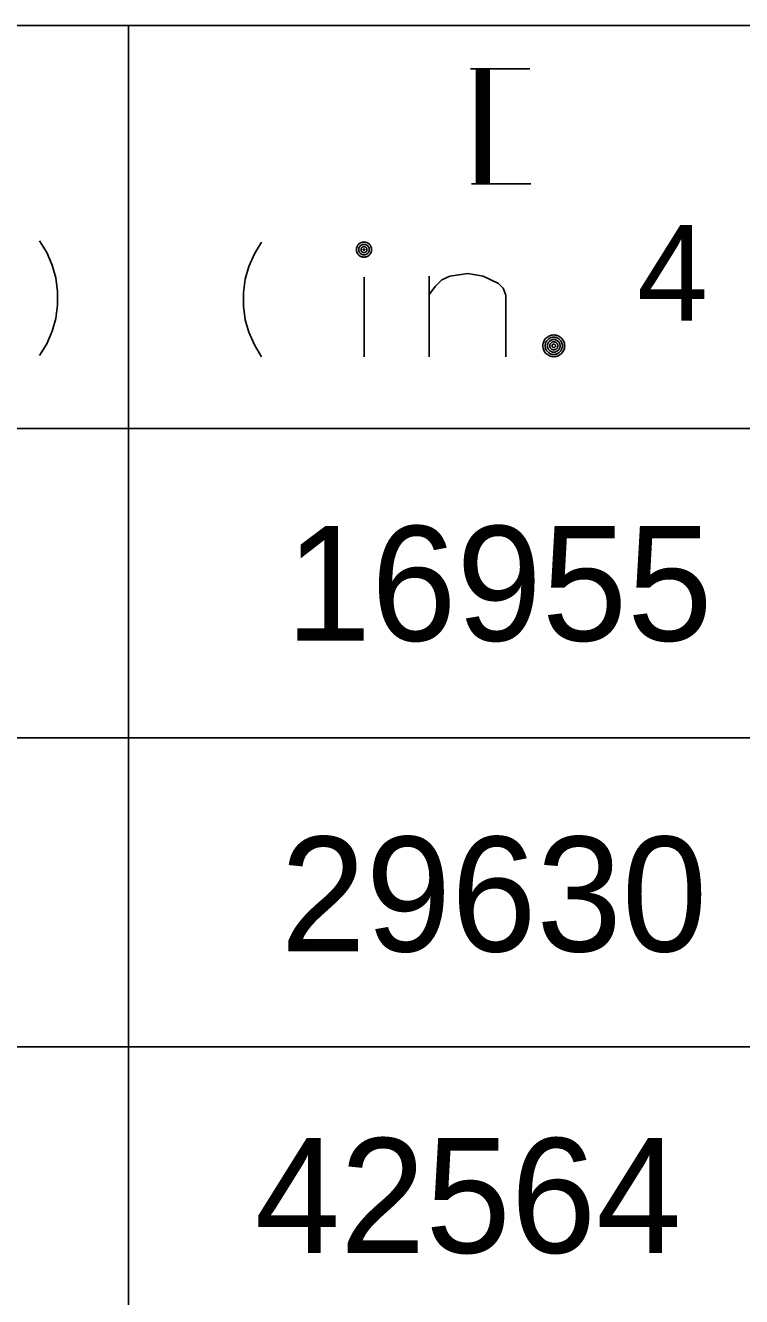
# Model space of a CAD drawing. Extents: x 635698 to 639877, y 296617 to 300175.
# Drawn here: x 639104.56 to 639123.29, y 299619.36 to 299652.6 of the extents above; entities that cross this region are included whole.
import ezdxf

# ---------------------------------------------------------------- set-up
doc = ezdxf.new("R2010")
doc.units = 0
for name, color, linetype in [('1', 7, 'Continuous'), ('2', 7, 'Continuous'), ('3', 7, 'Continuous')]:
    doc.layers.add(name, color=color, linetype=linetype)

msp = doc.modelspace()

# ---------------------------------------------------------------- linework, layer by layer
at = {"layer": '1'}
for p, q in [((639161.182, 299652.6), (639036.735, 299652.6)), ((639107.25, 299652.6), (639107.25, 299528.889)), ((639161.182, 299642.058), (639036.737, 299642.058)), ((639161.182, 299633.973), (639036.737, 299633.973)), ((639161.172, 299625.888), (639036.736, 299625.888)), ((639161.182, 299625.888), (639036.737, 299625.888))]:
    msp.add_line(p, q, dxfattribs=at)
at = {"layer": '3'}
for p, q in [((639116.196, 299651.465), (639117.75, 299651.465)), ((639116.226, 299648.46), (639117.779, 299648.46))]:
    msp.add_line(p, q, dxfattribs=at)
for points in [[(639104.929, 299643.965), (639105.118, 299644.273), (639105.26, 299644.603), (639105.354, 299644.934), (639105.401, 299645.288), (639105.401, 299645.643), (639105.354, 299645.997), (639105.26, 299646.328), (639105.118, 299646.658), (639104.929, 299646.965)], [(639110.734, 299643.936), (639110.545, 299644.243), (639110.404, 299644.574), (639110.309, 299644.904), (639110.262, 299645.259), (639110.262, 299645.613), (639110.309, 299645.968), (639110.404, 299646.298), (639110.545, 299646.629), (639110.734, 299646.936)], [(639113.61, 299646.738), (639113.609, 299646.758), (639113.606, 299646.779), (639113.601, 299646.799), (639113.593, 299646.819), (639113.584, 299646.837), (639113.573, 299646.854), (639113.559, 299646.871), (639113.545, 299646.885), (639113.529, 299646.898), (639113.511, 299646.909), (639113.493, 299646.919), (639113.474, 299646.926), (639113.454, 299646.932), (639113.433, 299646.935), (639113.413, 299646.936), (639113.392, 299646.935), (639113.371, 299646.932), (639113.351, 299646.926), (639113.332, 299646.919), (639113.313, 299646.909), (639113.296, 299646.898), (639113.28, 299646.885), (639113.265, 299646.871), (639113.252, 299646.854), (639113.241, 299646.837), (639113.232, 299646.819), (639113.224, 299646.799), (639113.219, 299646.779), (639113.216, 299646.758), (639113.214, 299646.738), (639113.216, 299646.717), (639113.219, 299646.697), (639113.224, 299646.677), (639113.232, 299646.657), (639113.241, 299646.639), (639113.252, 299646.622), (639113.265, 299646.605), (639113.28, 299646.591), (639113.296, 299646.578), (639113.313, 299646.567), (639113.332, 299646.557), (639113.351, 299646.55), (639113.371, 299646.544), (639113.392, 299646.541), (639113.413, 299646.54), (639113.433, 299646.541), (639113.454, 299646.544), (639113.474, 299646.55), (639113.493, 299646.557), (639113.511, 299646.567), (639113.529, 299646.578), (639113.545, 299646.591), (639113.56, 299646.605), (639113.573, 299646.622), (639113.584, 299646.639), (639113.593, 299646.657), (639113.601, 299646.677), (639113.606, 299646.697), (639113.609, 299646.717), (639113.61, 299646.738)], [(639113.551, 299646.738), (639113.55, 299646.752), (639113.547, 299646.767), (639113.544, 299646.78), (639113.539, 299646.794), (639113.532, 299646.807), (639113.524, 299646.819), (639113.515, 299646.83), (639113.505, 299646.841), (639113.493, 299646.85), (639113.481, 299646.857), (639113.469, 299646.864), (639113.455, 299646.869), (639113.441, 299646.873), (639113.427, 299646.875), (639113.413, 299646.876), (639113.398, 299646.875), (639113.384, 299646.873), (639113.37, 299646.869), (639113.356, 299646.864), (639113.343, 299646.857), (639113.331, 299646.85), (639113.32, 299646.841), (639113.31, 299646.83), (639113.301, 299646.819), (639113.293, 299646.807), (639113.287, 299646.794), (639113.281, 299646.78), (639113.277, 299646.767), (639113.275, 299646.752), (639113.274, 299646.738), (639113.275, 299646.723), (639113.277, 299646.709), (639113.281, 299646.695), (639113.287, 299646.682), (639113.293, 299646.669), (639113.301, 299646.657), (639113.31, 299646.646), (639113.32, 299646.635), (639113.331, 299646.626), (639113.343, 299646.619), (639113.356, 299646.612), (639113.37, 299646.607), (639113.384, 299646.603), (639113.398, 299646.601), (639113.413, 299646.6), (639113.427, 299646.601), (639113.441, 299646.603), (639113.455, 299646.607), (639113.469, 299646.612), (639113.481, 299646.619), (639113.493, 299646.626), (639113.505, 299646.635), (639113.515, 299646.646), (639113.524, 299646.657), (639113.532, 299646.669), (639113.539, 299646.682), (639113.544, 299646.695), (639113.547, 299646.709), (639113.55, 299646.723), (639113.551, 299646.738)], [(639113.491, 299646.738), (639113.49, 299646.746), (639113.489, 299646.754), (639113.487, 299646.762), (639113.484, 299646.769), (639113.48, 299646.777), (639113.476, 299646.784), (639113.47, 299646.79), (639113.465, 299646.796), (639113.458, 299646.801), (639113.451, 299646.805), (639113.444, 299646.809), (639113.437, 299646.812), (639113.429, 299646.814), (639113.421, 299646.816), (639113.413, 299646.816), (639113.404, 299646.816), (639113.396, 299646.814), (639113.388, 299646.812), (639113.381, 299646.809), (639113.373, 299646.805), (639113.367, 299646.801), (639113.36, 299646.796), (639113.354, 299646.79), (639113.349, 299646.784), (639113.345, 299646.777), (639113.341, 299646.769), (639113.338, 299646.762), (639113.336, 299646.754), (639113.335, 299646.746), (639113.335, 299646.738), (639113.335, 299646.73), (639113.336, 299646.722), (639113.338, 299646.714), (639113.341, 299646.706), (639113.345, 299646.699), (639113.349, 299646.692), (639113.354, 299646.686), (639113.36, 299646.68), (639113.367, 299646.675), (639113.373, 299646.67), (639113.381, 299646.667), (639113.388, 299646.664), (639113.396, 299646.662), (639113.404, 299646.66), (639113.413, 299646.66), (639113.421, 299646.66), (639113.429, 299646.662), (639113.437, 299646.664), (639113.444, 299646.667), (639113.451, 299646.67), (639113.458, 299646.675), (639113.465, 299646.68), (639113.47, 299646.686), (639113.476, 299646.692), (639113.48, 299646.699), (639113.484, 299646.706), (639113.487, 299646.714), (639113.489, 299646.722), (639113.49, 299646.73), (639113.491, 299646.738)], [(639113.43, 299646.738), (639113.43, 299646.74), (639113.43, 299646.742), (639113.429, 299646.743), (639113.429, 299646.745), (639113.428, 299646.747), (639113.427, 299646.749), (639113.426, 299646.75), (639113.425, 299646.751), (639113.423, 299646.753), (639113.421, 299646.753), (639113.42, 299646.754), (639113.418, 299646.755), (639113.416, 299646.756), (639113.414, 299646.756), (639113.413, 299646.756), (639113.411, 299646.756), (639113.409, 299646.756), (639113.407, 299646.755), (639113.405, 299646.754), (639113.403, 299646.753), (639113.402, 299646.753), (639113.4, 299646.751), (639113.399, 299646.75), (639113.398, 299646.749), (639113.397, 299646.747), (639113.396, 299646.745), (639113.395, 299646.743), (639113.395, 299646.742), (639113.395, 299646.74), (639113.395, 299646.738), (639113.395, 299646.736), (639113.395, 299646.734), (639113.395, 299646.732), (639113.396, 299646.731), (639113.397, 299646.729), (639113.398, 299646.727), (639113.399, 299646.726), (639113.4, 299646.724), (639113.402, 299646.723), (639113.403, 299646.722), (639113.405, 299646.721), (639113.407, 299646.721), (639113.409, 299646.72), (639113.411, 299646.72), (639113.413, 299646.72), (639113.414, 299646.72), (639113.416, 299646.72), (639113.418, 299646.721), (639113.42, 299646.721), (639113.421, 299646.722), (639113.423, 299646.723), (639113.425, 299646.724), (639113.426, 299646.726), (639113.427, 299646.727), (639113.428, 299646.729), (639113.429, 299646.731), (639113.429, 299646.732), (639113.43, 299646.734), (639113.43, 299646.736), (639113.43, 299646.738)], [(639113.413, 299643.936), (639113.413, 299646.015)], [(639115.114, 299645.566), (639115.279, 299645.779), (639115.444, 299645.944), (639115.657, 299646.039), (639116.129, 299646.109), (639116.531, 299646.039), (639116.933, 299645.85), (639117.051, 299645.731), (639117.122, 299645.542), (639117.122, 299643.936)], [(639115.114, 299643.936), (639115.114, 299646.039)], [(639118.66, 299644.221), (639118.659, 299644.251), (639118.654, 299644.28), (639118.646, 299644.309), (639118.635, 299644.337), (639118.622, 299644.363), (639118.605, 299644.388), (639118.587, 299644.411), (639118.566, 299644.433), (639118.542, 299644.451), (639118.518, 299644.468), (639118.491, 299644.481), (639118.463, 299644.492), (639118.434, 299644.5), (639118.405, 299644.504), (639118.375, 299644.506), (639118.345, 299644.504), (639118.316, 299644.5), (639118.287, 299644.492), (639118.259, 299644.481), (639118.233, 299644.468), (639118.207, 299644.451), (639118.184, 299644.433), (639118.163, 299644.411), (639118.144, 299644.388), (639118.128, 299644.363), (639118.115, 299644.337), (639118.104, 299644.309), (639118.096, 299644.28), (639118.092, 299644.251), (639118.09, 299644.221), (639118.092, 299644.191), (639118.096, 299644.162), (639118.104, 299644.133), (639118.115, 299644.105), (639118.128, 299644.079), (639118.144, 299644.053), (639118.163, 299644.03), (639118.184, 299644.009), (639118.207, 299643.99), (639118.233, 299643.974), (639118.259, 299643.961), (639118.287, 299643.95), (639118.316, 299643.942), (639118.345, 299643.938), (639118.375, 299643.936), (639118.405, 299643.938), (639118.434, 299643.942), (639118.463, 299643.95), (639118.491, 299643.961), (639118.518, 299643.974), (639118.542, 299643.99), (639118.566, 299644.009), (639118.587, 299644.03), (639118.605, 299644.053), (639118.622, 299644.079), (639118.635, 299644.105), (639118.646, 299644.133), (639118.654, 299644.162), (639118.659, 299644.191), (639118.66, 299644.221)], [(639118.6, 299644.221), (639118.599, 299644.244), (639118.595, 299644.268), (639118.589, 299644.291), (639118.581, 299644.313), (639118.57, 299644.333), (639118.557, 299644.353), (639118.542, 299644.372), (639118.526, 299644.388), (639118.507, 299644.403), (639118.488, 299644.416), (639118.467, 299644.426), (639118.445, 299644.435), (639118.422, 299644.441), (639118.399, 299644.445), (639118.375, 299644.446), (639118.352, 299644.445), (639118.328, 299644.441), (639118.305, 299644.435), (639118.284, 299644.426), (639118.263, 299644.416), (639118.243, 299644.403), (639118.225, 299644.388), (639118.208, 299644.372), (639118.193, 299644.353), (639118.18, 299644.333), (639118.169, 299644.313), (639118.161, 299644.291), (639118.155, 299644.268), (639118.151, 299644.244), (639118.15, 299644.221), (639118.151, 299644.198), (639118.155, 299644.174), (639118.161, 299644.151), (639118.169, 299644.129), (639118.18, 299644.109), (639118.193, 299644.089), (639118.208, 299644.07), (639118.225, 299644.054), (639118.243, 299644.039), (639118.263, 299644.026), (639118.284, 299644.015), (639118.305, 299644.007), (639118.328, 299644.001), (639118.352, 299643.997), (639118.375, 299643.996), (639118.399, 299643.997), (639118.422, 299644.001), (639118.445, 299644.007), (639118.467, 299644.015), (639118.488, 299644.026), (639118.507, 299644.039), (639118.526, 299644.054), (639118.542, 299644.07), (639118.557, 299644.089), (639118.57, 299644.109), (639118.581, 299644.129), (639118.589, 299644.151), (639118.595, 299644.174), (639118.599, 299644.198), (639118.6, 299644.221)], [(639118.54, 299644.221), (639118.539, 299644.238), (639118.536, 299644.255), (639118.532, 299644.272), (639118.526, 299644.288), (639118.518, 299644.303), (639118.508, 299644.318), (639118.498, 299644.331), (639118.485, 299644.344), (639118.472, 299644.354), (639118.457, 299644.364), (639118.442, 299644.372), (639118.426, 299644.378), (639118.409, 299644.382), (639118.392, 299644.385), (639118.375, 299644.386), (639118.358, 299644.385), (639118.341, 299644.382), (639118.324, 299644.378), (639118.308, 299644.372), (639118.292, 299644.364), (639118.278, 299644.354), (639118.264, 299644.344), (639118.252, 299644.331), (639118.241, 299644.318), (639118.232, 299644.303), (639118.224, 299644.288), (639118.218, 299644.272), (639118.214, 299644.255), (639118.211, 299644.238), (639118.21, 299644.221), (639118.211, 299644.204), (639118.214, 299644.187), (639118.218, 299644.17), (639118.224, 299644.154), (639118.232, 299644.138), (639118.241, 299644.124), (639118.252, 299644.11), (639118.264, 299644.098), (639118.278, 299644.087), (639118.292, 299644.078), (639118.308, 299644.07), (639118.324, 299644.064), (639118.341, 299644.059), (639118.358, 299644.057), (639118.375, 299644.056), (639118.392, 299644.057), (639118.409, 299644.059), (639118.426, 299644.064), (639118.442, 299644.07), (639118.457, 299644.078), (639118.472, 299644.087), (639118.485, 299644.098), (639118.498, 299644.11), (639118.508, 299644.124), (639118.518, 299644.138), (639118.526, 299644.154), (639118.532, 299644.17), (639118.536, 299644.187), (639118.539, 299644.204), (639118.54, 299644.221)], [(639118.48, 299644.221), (639118.479, 299644.232), (639118.478, 299644.243), (639118.475, 299644.253), (639118.471, 299644.263), (639118.466, 299644.273), (639118.46, 299644.283), (639118.453, 299644.291), (639118.445, 299644.299), (639118.437, 299644.306), (639118.427, 299644.312), (639118.418, 299644.317), (639118.407, 299644.321), (639118.397, 299644.324), (639118.386, 299644.325), (639118.375, 299644.326), (639118.364, 299644.325), (639118.353, 299644.324), (639118.342, 299644.321), (639118.332, 299644.317), (639118.322, 299644.312), (639118.313, 299644.306), (639118.305, 299644.299), (639118.297, 299644.291), (639118.29, 299644.283), (639118.284, 299644.273), (639118.279, 299644.263), (639118.275, 299644.253), (639118.272, 299644.243), (639118.271, 299644.232), (639118.27, 299644.221), (639118.271, 299644.21), (639118.272, 299644.199), (639118.275, 299644.188), (639118.279, 299644.178), (639118.284, 299644.168), (639118.29, 299644.159), (639118.297, 299644.151), (639118.305, 299644.143), (639118.313, 299644.136), (639118.322, 299644.13), (639118.332, 299644.125), (639118.342, 299644.121), (639118.353, 299644.118), (639118.364, 299644.117), (639118.375, 299644.116), (639118.386, 299644.117), (639118.397, 299644.118), (639118.407, 299644.121), (639118.418, 299644.125), (639118.427, 299644.13), (639118.437, 299644.136), (639118.445, 299644.143), (639118.453, 299644.151), (639118.46, 299644.159), (639118.466, 299644.168), (639118.471, 299644.178), (639118.475, 299644.188), (639118.478, 299644.199), (639118.479, 299644.21), (639118.48, 299644.221)], [(639118.42, 299644.221), (639118.42, 299644.226), (639118.419, 299644.23), (639118.418, 299644.235), (639118.416, 299644.239), (639118.414, 299644.243), (639118.411, 299644.247), (639118.408, 299644.251), (639118.405, 299644.254), (639118.401, 299644.257), (639118.397, 299644.26), (639118.393, 299644.262), (639118.389, 299644.264), (639118.384, 299644.265), (639118.38, 299644.266), (639118.375, 299644.266), (639118.37, 299644.266), (639118.366, 299644.265), (639118.361, 299644.264), (639118.357, 299644.262), (639118.352, 299644.26), (639118.349, 299644.257), (639118.345, 299644.254), (639118.341, 299644.251), (639118.338, 299644.247), (639118.336, 299644.243), (639118.334, 299644.239), (639118.332, 299644.235), (639118.331, 299644.23), (639118.33, 299644.226), (639118.33, 299644.221), (639118.33, 299644.216), (639118.331, 299644.211), (639118.332, 299644.207), (639118.334, 299644.203), (639118.336, 299644.198), (639118.338, 299644.195), (639118.341, 299644.191), (639118.345, 299644.187), (639118.349, 299644.184), (639118.352, 299644.182), (639118.357, 299644.18), (639118.361, 299644.178), (639118.366, 299644.177), (639118.37, 299644.176), (639118.375, 299644.176), (639118.38, 299644.176), (639118.384, 299644.177), (639118.389, 299644.178), (639118.393, 299644.18), (639118.397, 299644.182), (639118.401, 299644.184), (639118.405, 299644.187), (639118.408, 299644.191), (639118.411, 299644.195), (639118.414, 299644.198), (639118.416, 299644.203), (639118.418, 299644.207), (639118.419, 299644.211), (639118.42, 299644.216), (639118.42, 299644.221)]]:
    msp.add_lwpolyline(points, dxfattribs=at)

# ---------------------------------------------------------------- texts
at = {"layer": '2'}
msp.add_text('42564', height=3.0008, rotation=360, dxfattribs=at).set_placement((639110.556, 299620.499))
at = {"layer": '3'}
for s, height, p in [('I', 3, (639115.963, 299648.463)), ('4', 2.5, (639120.55, 299644.877)), ('16955', 3.001, (639111.367, 299636.508)), ('29630', 3.001, (639111.228, 299628.382))]:
    msp.add_text(s, height=height, dxfattribs=at).set_placement(p)

doc.saveas('drawing.dxf')
